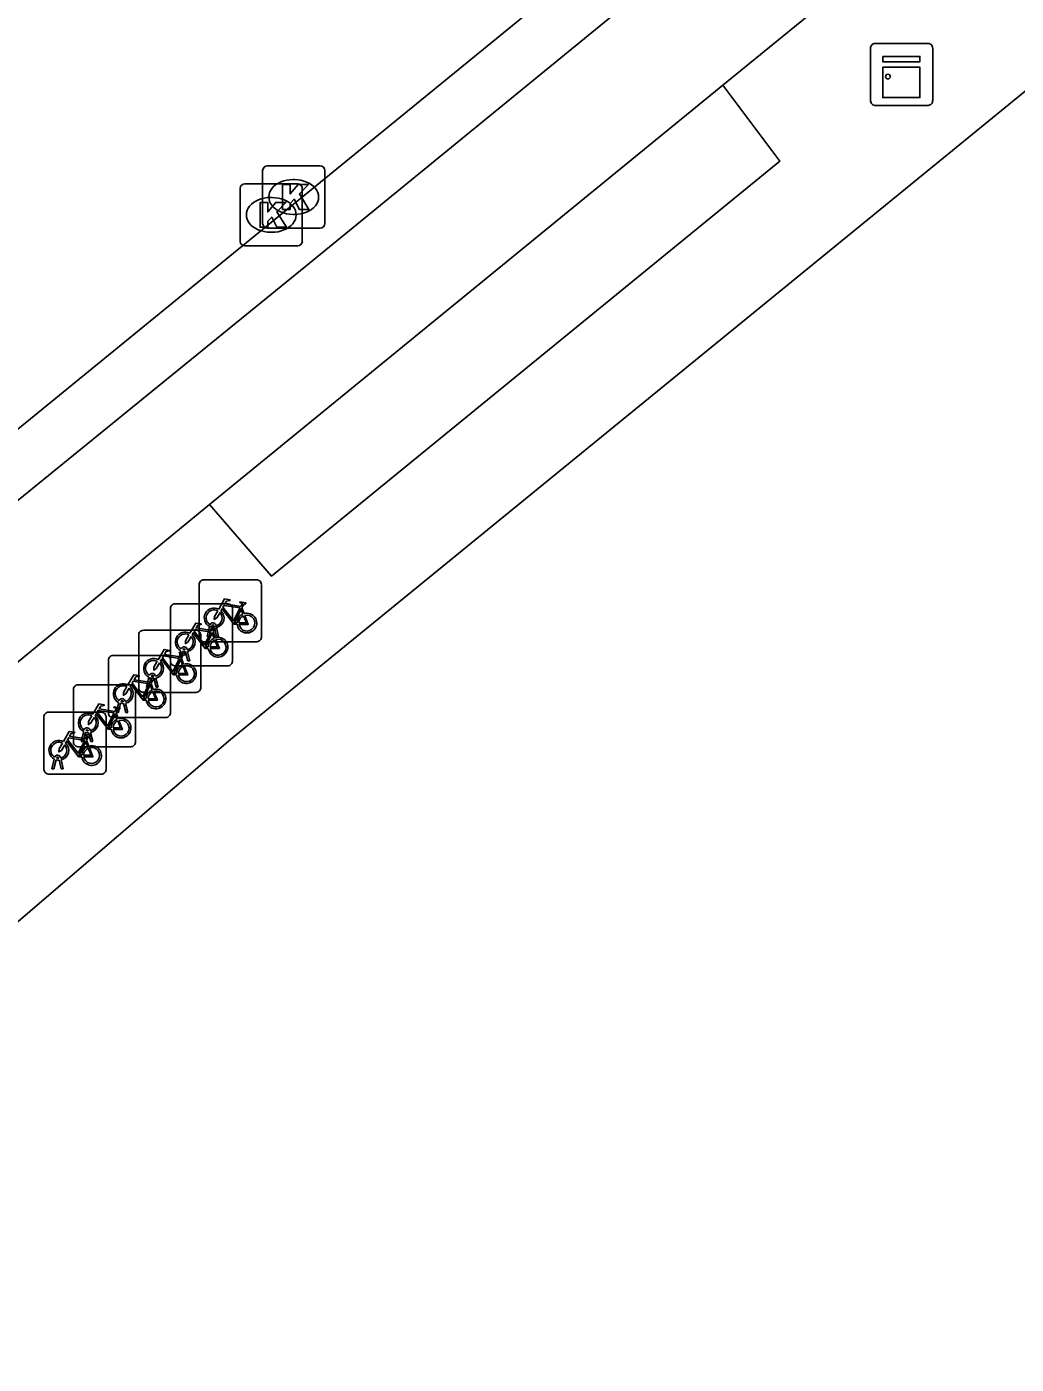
# Model space of a CAD drawing. Extents: x 160664 to 161506, y 382245 to 383288.
# Drawn here: x 161289.68 to 161305.61, y 383014.78 to 383036.31 of the extents above; entities that cross this region are included whole.
import ezdxf

# ---------------------------------------------------------------- set-up
doc = ezdxf.new("R2010")
doc.units = 0
for name, color, linetype in [('IMGEO_Fietsenrek', 7, 'Continuous'), ('IMGEO_Fietspad_open', 7, 'Continuous'), ('IMGEO_Kast', 7, 'Continuous'), ('IMGEO_Kolk', 7, 'Continuous'), ('IMGEO_Pand', 7, 'Continuous'), ('IMGEO_Rijbaan_lokaal_gesloten', 7, 'Continuous'), ('IMGEO_Voetpad_open', 7, 'Continuous')]:
    doc.layers.add(name, color=color, linetype=linetype)

msp = doc.modelspace()

# ---------------------------------------------------------------- linework, layer by layer
at = {"layer": 'IMGEO_Fietsenrek'}
for p, q in [((161292.458, 383026.486), (161292.458, 383027.327)), ((161292.458, 383027.327), (161292.458, 383026.486)), ((161292.533, 383027.411), (161293.374, 383027.411)), ((161293.374, 383027.411), (161292.533, 383027.411)), ((161293.458, 383027.336), (161293.458, 383026.495)), ((161293.458, 383026.495), (161293.458, 383027.336)), ((161291.993, 383026.098), (161291.993, 383026.939)), ((161291.993, 383026.939), (161291.993, 383026.098)), ((161292.068, 383027.023), (161292.909, 383027.023)), ((161292.909, 383027.023), (161292.068, 383027.023)), ((161292.993, 383026.948), (161292.993, 383026.107)), ((161292.993, 383026.107), (161292.993, 383026.948)), ((161293.145, 383026.96), (161293.181, 383026.865)), ((161291.558, 383026.597), (161292.399, 383026.597)), ((161292.399, 383026.597), (161291.558, 383026.597)), ((161292.585, 383026.495), (161292.624, 383026.655)), ((161292.654, 383026.643), (161292.619, 383026.495)), ((161292.696, 383026.667), (161292.695, 383026.671)), ((161292.737, 383026.495), (161292.703, 383026.637)), ((161292.727, 383026.678), (161292.728, 383026.671)), ((161292.735, 383026.641), (161292.77, 383026.495)), ((161291.483, 383025.672), (161291.483, 383026.513)), ((161291.483, 383026.513), (161291.483, 383025.672)), ((161292.483, 383026.522), (161292.483, 383025.681)), ((161292.483, 383025.681), (161292.483, 383026.522)), ((161293.383, 383026.411), (161292.542, 383026.411)), ((161292.542, 383026.411), (161293.383, 383026.411)), ((161292.619, 383026.495), (161292.585, 383026.495)), ((161292.68, 383026.572), (161292.716, 383026.477)), ((161292.77, 383026.495), (161292.737, 383026.495)), ((161291.07, 383026.19), (161291.911, 383026.19)), ((161291.911, 383026.19), (161291.07, 383026.19)), ((161292.12, 383026.107), (161292.159, 383026.267)), ((161292.189, 383026.255), (161292.154, 383026.107)), ((161292.231, 383026.279), (161292.23, 383026.283)), ((161292.272, 383026.107), (161292.238, 383026.249)), ((161292.262, 383026.29), (161292.263, 383026.283)), ((161292.27, 383026.253), (161292.305, 383026.107)), ((161290.995, 383025.265), (161290.995, 383026.106)), ((161290.995, 383026.106), (161290.995, 383025.265)), ((161291.995, 383026.115), (161291.995, 383025.274)), ((161291.995, 383025.274), (161291.995, 383026.115)), ((161292.918, 383026.023), (161292.077, 383026.023)), ((161292.077, 383026.023), (161292.918, 383026.023)), ((161292.154, 383026.107), (161292.12, 383026.107)), ((161292.17, 383026.146), (161292.206, 383026.051)), ((161292.305, 383026.107), (161292.272, 383026.107)), ((161291.61, 383025.681), (161291.649, 383025.841)), ((161291.679, 383025.829), (161291.644, 383025.681)), ((161291.682, 383025.739), (161291.718, 383025.644)), ((161291.721, 383025.853), (161291.72, 383025.857)), ((161291.762, 383025.681), (161291.728, 383025.823)), ((161291.752, 383025.864), (161291.753, 383025.857)), ((161291.76, 383025.827), (161291.795, 383025.681)), ((161290.432, 383024.795), (161290.432, 383025.636)), ((161290.432, 383025.636), (161290.432, 383024.795)), ((161290.507, 383025.72), (161291.348, 383025.72)), ((161291.348, 383025.72), (161290.507, 383025.72)), ((161291.432, 383025.645), (161291.432, 383024.804)), ((161291.432, 383024.804), (161291.432, 383025.645)), ((161292.408, 383025.597), (161291.567, 383025.597)), ((161291.567, 383025.597), (161292.408, 383025.597)), ((161291.644, 383025.681), (161291.61, 383025.681)), ((161291.795, 383025.681), (161291.762, 383025.681)), ((161291.122, 383025.274), (161291.161, 383025.434)), ((161291.191, 383025.422), (161291.156, 383025.274)), ((161291.233, 383025.446), (161291.232, 383025.45)), ((161291.274, 383025.274), (161291.24, 383025.416)), ((161291.264, 383025.457), (161291.265, 383025.45)), ((161291.272, 383025.42), (161291.307, 383025.274)), ((161289.958, 383024.354), (161289.958, 383025.195)), ((161289.958, 383025.195), (161289.958, 383024.354)), ((161290.033, 383025.279), (161290.874, 383025.279)), ((161290.874, 383025.279), (161290.033, 383025.279)), ((161290.958, 383025.204), (161290.958, 383024.363)), ((161290.958, 383024.363), (161290.958, 383025.204)), ((161291.92, 383025.19), (161291.079, 383025.19)), ((161291.079, 383025.19), (161291.92, 383025.19)), ((161291.119, 383025.269), (161291.155, 383025.174)), ((161291.156, 383025.274), (161291.122, 383025.274)), ((161291.307, 383025.274), (161291.274, 383025.274)), ((161290.559, 383024.804), (161290.598, 383024.964)), ((161290.628, 383024.952), (161290.593, 383024.804)), ((161290.67, 383024.976), (161290.669, 383024.98)), ((161290.711, 383024.804), (161290.677, 383024.946)), ((161290.701, 383024.987), (161290.702, 383024.98)), ((161290.709, 383024.95), (161290.744, 383024.804)), ((161291.357, 383024.72), (161290.516, 383024.72)), ((161290.516, 383024.72), (161291.357, 383024.72)), ((161290.593, 383024.804), (161290.559, 383024.804)), ((161290.645, 383024.828), (161290.681, 383024.733)), ((161290.744, 383024.804), (161290.711, 383024.804)), ((161290.085, 383024.363), (161290.124, 383024.523)), ((161290.154, 383024.511), (161290.119, 383024.363)), ((161290.196, 383024.535), (161290.195, 383024.539)), ((161290.237, 383024.363), (161290.203, 383024.505)), ((161290.227, 383024.546), (161290.228, 383024.539)), ((161290.235, 383024.509), (161290.27, 383024.363)), ((161290.883, 383024.279), (161290.042, 383024.279)), ((161290.042, 383024.279), (161290.883, 383024.279)), ((161290.119, 383024.363), (161290.085, 383024.363)), ((161290.27, 383024.363), (161290.237, 383024.363))]:
    msp.add_line(p, q, dxfattribs=at)
for points in [[(161292.771, 383026.937), (161292.866, 383027.101), (161292.952, 383027.087), (161292.954, 383027.078), (161292.898, 383027.067), (161292.871, 383027.022), (161293.127, 383026.981)], [(161293.127, 383026.981), (161293.152, 383027.03), (161293.146, 383027.034), (161293.123, 383027.038), (161293.111, 383027.045), (161293.11, 383027.048), (161293.112, 383027.053), (161293.207, 383027.038), (161293.209, 383027.028), (161293.199, 383027.015), (161293.187, 383027.009), (161293.173, 383027.015), (161293.145, 383026.96)], [(161292.792, 383026.885), (161292.74, 383026.795), (161292.7, 383026.77), (161292.701, 383026.817), (161292.756, 383026.911)], [(161293.067, 383026.693), (161293.017, 383026.693), (161292.826, 383026.944), (161292.807, 383026.912)], [(161293.114, 383026.956), (161292.857, 383026.997), (161292.84, 383026.968), (161293.007, 383026.748), (161293.114, 383026.956)], [(161293.162, 383026.858), (161293.132, 383026.935), (161293.023, 383026.717), (161293.066, 383026.717)], [(161293.096, 383026.717), (161293.216, 383026.716), (161293.172, 383026.83)], [(161293.192, 383026.837), (161293.247, 383026.692), (161293.097, 383026.692)], [(161292.306, 383026.549), (161292.401, 383026.713), (161292.487, 383026.699), (161292.489, 383026.69), (161292.433, 383026.679), (161292.406, 383026.634), (161292.662, 383026.593)], [(161292.649, 383026.568), (161292.392, 383026.609), (161292.375, 383026.58), (161292.542, 383026.36), (161292.649, 383026.568)], [(161292.662, 383026.593), (161292.687, 383026.642), (161292.681, 383026.646), (161292.658, 383026.65), (161292.646, 383026.657), (161292.645, 383026.66), (161292.647, 383026.665), (161292.742, 383026.65), (161292.744, 383026.64), (161292.734, 383026.627), (161292.722, 383026.621), (161292.708, 383026.627), (161292.68, 383026.572)], [(161292.327, 383026.497), (161292.275, 383026.407), (161292.235, 383026.382), (161292.236, 383026.429), (161292.291, 383026.523)], [(161292.602, 383026.305), (161292.552, 383026.305), (161292.361, 383026.556), (161292.342, 383026.524)], [(161292.697, 383026.47), (161292.667, 383026.547), (161292.558, 383026.329), (161292.601, 383026.329)], [(161292.631, 383026.329), (161292.751, 383026.328), (161292.707, 383026.442)], [(161292.727, 383026.449), (161292.782, 383026.304), (161292.632, 383026.304)], [(161291.796, 383026.123), (161291.891, 383026.287), (161291.977, 383026.273), (161291.979, 383026.264), (161291.923, 383026.253), (161291.896, 383026.208), (161292.152, 383026.167)], [(161292.139, 383026.142), (161291.882, 383026.183), (161291.865, 383026.154), (161292.032, 383025.934), (161292.139, 383026.142)], [(161292.152, 383026.167), (161292.177, 383026.216), (161292.171, 383026.22), (161292.148, 383026.224), (161292.136, 383026.231), (161292.135, 383026.234), (161292.137, 383026.239), (161292.232, 383026.224), (161292.234, 383026.214), (161292.224, 383026.201), (161292.212, 383026.195), (161292.198, 383026.201), (161292.17, 383026.146)], [(161291.817, 383026.071), (161291.765, 383025.981), (161291.725, 383025.956), (161291.726, 383026.003), (161291.781, 383026.097)], [(161292.092, 383025.879), (161292.042, 383025.879), (161291.851, 383026.13), (161291.832, 383026.098)], [(161292.187, 383026.044), (161292.157, 383026.121), (161292.048, 383025.903), (161292.091, 383025.903)], [(161292.121, 383025.903), (161292.241, 383025.902), (161292.197, 383026.016)], [(161292.217, 383026.023), (161292.272, 383025.878), (161292.122, 383025.878)], [(161291.308, 383025.716), (161291.403, 383025.88), (161291.489, 383025.866), (161291.491, 383025.857), (161291.435, 383025.846), (161291.408, 383025.801), (161291.664, 383025.76)], [(161291.651, 383025.735), (161291.394, 383025.776), (161291.377, 383025.747), (161291.544, 383025.527), (161291.651, 383025.735)], [(161291.664, 383025.76), (161291.689, 383025.809), (161291.683, 383025.813), (161291.66, 383025.817), (161291.648, 383025.824), (161291.647, 383025.827), (161291.649, 383025.832), (161291.744, 383025.817), (161291.746, 383025.807), (161291.736, 383025.794), (161291.724, 383025.788), (161291.71, 383025.794), (161291.682, 383025.739)], [(161291.329, 383025.664), (161291.277, 383025.574), (161291.237, 383025.549), (161291.238, 383025.596), (161291.293, 383025.69)], [(161291.604, 383025.472), (161291.554, 383025.472), (161291.363, 383025.723), (161291.344, 383025.691)], [(161291.699, 383025.637), (161291.669, 383025.714), (161291.56, 383025.496), (161291.603, 383025.496)], [(161291.633, 383025.496), (161291.753, 383025.495), (161291.709, 383025.609)], [(161291.729, 383025.616), (161291.784, 383025.471), (161291.634, 383025.471)], [(161290.745, 383025.246), (161290.84, 383025.41), (161290.926, 383025.396), (161290.928, 383025.387), (161290.872, 383025.376), (161290.845, 383025.331), (161291.101, 383025.29)], [(161291.088, 383025.265), (161290.831, 383025.306), (161290.814, 383025.277), (161290.981, 383025.057), (161291.088, 383025.265)], [(161291.101, 383025.29), (161291.126, 383025.339), (161291.12, 383025.343), (161291.097, 383025.347), (161291.085, 383025.354), (161291.084, 383025.357), (161291.086, 383025.362), (161291.181, 383025.347), (161291.183, 383025.337), (161291.173, 383025.324), (161291.161, 383025.318), (161291.147, 383025.324), (161291.119, 383025.269)], [(161290.766, 383025.194), (161290.714, 383025.104), (161290.674, 383025.079), (161290.675, 383025.126), (161290.73, 383025.22)], [(161291.041, 383025.002), (161290.991, 383025.002), (161290.8, 383025.253), (161290.781, 383025.221)], [(161291.136, 383025.167), (161291.106, 383025.244), (161290.997, 383025.026), (161291.04, 383025.026)], [(161291.07, 383025.026), (161291.19, 383025.025), (161291.146, 383025.139)], [(161291.166, 383025.146), (161291.221, 383025.001), (161291.071, 383025.001)], [(161290.271, 383024.805), (161290.366, 383024.969), (161290.452, 383024.955), (161290.454, 383024.946), (161290.398, 383024.935), (161290.371, 383024.89), (161290.627, 383024.849)], [(161290.627, 383024.849), (161290.652, 383024.898), (161290.646, 383024.902), (161290.623, 383024.906), (161290.611, 383024.913), (161290.61, 383024.916), (161290.612, 383024.921), (161290.707, 383024.906), (161290.709, 383024.896), (161290.699, 383024.883), (161290.687, 383024.877), (161290.673, 383024.883), (161290.645, 383024.828)], [(161290.292, 383024.753), (161290.24, 383024.663), (161290.2, 383024.638), (161290.201, 383024.685), (161290.256, 383024.779)], [(161290.567, 383024.561), (161290.517, 383024.561), (161290.326, 383024.812), (161290.307, 383024.78)], [(161290.614, 383024.824), (161290.357, 383024.865), (161290.34, 383024.836), (161290.507, 383024.616), (161290.614, 383024.824)], [(161290.662, 383024.726), (161290.632, 383024.803), (161290.523, 383024.585), (161290.566, 383024.585)], [(161290.596, 383024.585), (161290.716, 383024.584), (161290.672, 383024.698)], [(161290.692, 383024.705), (161290.747, 383024.56), (161290.597, 383024.56)]]:
    msp.add_lwpolyline(points, dxfattribs=at)
for centre, radius, start, end in [((161292.536, 383027.333), 0.0779, 92.4484, 184.2845), ((161292.536, 383027.333), 0.0779, 92.4484, 184.2845), ((161293.38, 383027.333), 0.0779, 2.4484, 94.2845), ((161293.38, 383027.333), 0.0779, 2.4484, 94.2845), ((161292.071, 383026.945), 0.0779, 92.4484, 184.2845), ((161292.071, 383026.945), 0.0779, 92.4484, 184.2845), ((161292.698, 383026.796), 0.159, 62.6766, 242.1369), ((161292.698, 383026.796), 0.129, 63.3192, 238.903), ((161292.698, 383026.796), 0.129, 283.6043, 43.4302), ((161292.698, 383026.796), 0.159, 283.5766, 46.6042), ((161292.915, 383026.945), 0.0779, 2.4484, 94.2845), ((161292.915, 383026.945), 0.0779, 2.4484, 94.2845), ((161293.225, 383026.712), 0.159, 113.3408, 178.3217), ((161293.225, 383026.712), 0.159, 187.0065, 105.7708), ((161293.225, 383026.712), 0.129, 113.923, 177.9556), ((161293.225, 383026.712), 0.129, 188.6715, 104.5883), ((161291.561, 383026.519), 0.0779, 92.4484, 184.2845), ((161291.561, 383026.519), 0.0779, 92.4484, 184.2845), ((161292.405, 383026.519), 0.0779, 2.4484, 94.2845), ((161292.405, 383026.519), 0.0779, 2.4484, 94.2845), ((161292.678, 383026.667), 0.0499, 12.8025, 158.6934), ((161292.698, 383026.796), 0.159, 253.9967, 271.7867), ((161292.678, 383026.667), 0.0174, 12.8025, 163.4502), ((161292.698, 383026.796), 0.129, 253.415, 269.0204), ((161292.233, 383026.408), 0.159, 62.6766, 242.1369), ((161292.233, 383026.408), 0.129, 63.3192, 238.903), ((161292.233, 383026.408), 0.129, 283.6043, 43.4302), ((161292.233, 383026.408), 0.159, 283.5766, 46.6042), ((161292.536, 383026.489), 0.0779, 182.4484, 274.2845), ((161292.536, 383026.489), 0.0779, 182.4484, 274.2845), ((161292.76, 383026.324), 0.159, 113.3408, 178.3217), ((161292.76, 383026.324), 0.159, 187.0065, 105.7708), ((161292.76, 383026.324), 0.129, 113.923, 177.9556), ((161292.76, 383026.324), 0.129, 188.6715, 104.5883), ((161293.38, 383026.489), 0.0779, 272.4484, 4.2845), ((161293.38, 383026.489), 0.0779, 272.4484, 4.2845), ((161291.073, 383026.112), 0.0779, 92.4484, 184.2845), ((161291.073, 383026.112), 0.0779, 92.4484, 184.2845), ((161291.917, 383026.112), 0.0779, 2.4484, 94.2845), ((161291.917, 383026.112), 0.0779, 2.4484, 94.2845), ((161292.213, 383026.279), 0.0499, 12.8025, 158.6934), ((161292.233, 383026.408), 0.159, 253.9967, 271.7867), ((161292.213, 383026.279), 0.0174, 12.8025, 163.4502), ((161292.233, 383026.408), 0.129, 253.415, 269.0204), ((161291.723, 383025.982), 0.159, 62.6766, 242.1369), ((161291.723, 383025.982), 0.129, 63.3192, 238.903), ((161291.723, 383025.982), 0.129, 283.6043, 43.4302), ((161291.723, 383025.982), 0.159, 283.5766, 46.6042), ((161292.071, 383026.101), 0.0779, 182.4484, 274.2845), ((161292.071, 383026.101), 0.0779, 182.4484, 274.2845), ((161292.25, 383025.898), 0.159, 113.3408, 178.3217), ((161292.25, 383025.898), 0.159, 187.0065, 105.7708), ((161292.25, 383025.898), 0.129, 113.923, 177.9556), ((161292.25, 383025.898), 0.129, 188.6715, 104.5883), ((161292.915, 383026.101), 0.0779, 272.4484, 4.2845), ((161292.915, 383026.101), 0.0779, 272.4484, 4.2845), ((161291.235, 383025.575), 0.159, 62.6766, 242.1369), ((161291.703, 383025.853), 0.0499, 12.8025, 158.6934), ((161291.723, 383025.982), 0.159, 253.9967, 271.7867), ((161291.703, 383025.853), 0.0174, 12.8025, 163.4502), ((161291.723, 383025.982), 0.129, 253.415, 269.0204), ((161290.51, 383025.642), 0.0779, 92.4484, 184.2845), ((161290.51, 383025.642), 0.0779, 92.4484, 184.2845), ((161291.235, 383025.575), 0.129, 63.3192, 238.903), ((161291.235, 383025.575), 0.129, 283.6043, 43.4302), ((161291.235, 383025.575), 0.159, 283.5766, 46.6042), ((161291.354, 383025.642), 0.0779, 2.4484, 94.2845), ((161291.354, 383025.642), 0.0779, 2.4484, 94.2845), ((161291.561, 383025.675), 0.0779, 182.4484, 274.2845), ((161291.561, 383025.675), 0.0779, 182.4484, 274.2845), ((161291.762, 383025.491), 0.159, 113.3408, 178.3217), ((161291.762, 383025.491), 0.159, 187.0065, 105.7708), ((161291.762, 383025.491), 0.129, 113.923, 177.9556), ((161291.762, 383025.491), 0.129, 188.6715, 104.5883), ((161292.405, 383025.675), 0.0779, 272.4484, 4.2845), ((161292.405, 383025.675), 0.0779, 272.4484, 4.2845), ((161291.215, 383025.446), 0.0499, 12.8025, 158.6934), ((161291.235, 383025.575), 0.159, 253.9967, 271.7867), ((161291.215, 383025.446), 0.0174, 12.8025, 163.4502), ((161291.235, 383025.575), 0.129, 253.415, 269.0204), ((161290.036, 383025.201), 0.0779, 92.4484, 184.2845), ((161290.036, 383025.201), 0.0779, 92.4484, 184.2845), ((161290.672, 383025.105), 0.159, 62.6766, 242.1369), ((161290.672, 383025.105), 0.129, 63.3192, 238.903), ((161290.672, 383025.105), 0.129, 283.6043, 43.4302), ((161290.672, 383025.105), 0.159, 283.5766, 46.6042), ((161290.88, 383025.201), 0.0779, 2.4484, 94.2845), ((161290.88, 383025.201), 0.0779, 2.4484, 94.2845), ((161291.073, 383025.268), 0.0779, 182.4484, 274.2845), ((161291.073, 383025.268), 0.0779, 182.4484, 274.2845), ((161291.199, 383025.021), 0.159, 113.3408, 178.3217), ((161291.199, 383025.021), 0.159, 187.0065, 105.7708), ((161291.199, 383025.021), 0.129, 113.923, 177.9556), ((161291.199, 383025.021), 0.129, 188.6715, 104.5883), ((161291.917, 383025.268), 0.0779, 272.4484, 4.2845), ((161291.917, 383025.268), 0.0779, 272.4484, 4.2845), ((161290.652, 383024.976), 0.0499, 12.8025, 158.6934), ((161290.672, 383025.105), 0.159, 253.9967, 271.7867), ((161290.652, 383024.976), 0.0174, 12.8025, 163.4502), ((161290.672, 383025.105), 0.129, 253.415, 269.0204), ((161290.198, 383024.664), 0.159, 62.6766, 242.1369), ((161290.198, 383024.664), 0.129, 63.3192, 238.903), ((161290.198, 383024.664), 0.129, 283.6043, 43.4302), ((161290.198, 383024.664), 0.159, 283.5766, 46.6042), ((161290.51, 383024.798), 0.0779, 182.4484, 274.2845), ((161290.51, 383024.798), 0.0779, 182.4484, 274.2845), ((161290.725, 383024.58), 0.159, 113.3408, 178.3217), ((161290.725, 383024.58), 0.159, 187.0065, 105.7708), ((161290.725, 383024.58), 0.129, 113.923, 177.9556), ((161290.725, 383024.58), 0.129, 188.6715, 104.5883), ((161291.354, 383024.798), 0.0779, 272.4484, 4.2845), ((161291.354, 383024.798), 0.0779, 272.4484, 4.2845), ((161290.178, 383024.535), 0.0499, 12.8025, 158.6934), ((161290.198, 383024.664), 0.159, 253.9967, 271.7867), ((161290.178, 383024.535), 0.0174, 12.8025, 163.4502), ((161290.198, 383024.664), 0.129, 253.415, 269.0204), ((161290.036, 383024.357), 0.0779, 182.4484, 274.2845), ((161290.036, 383024.357), 0.0779, 182.4484, 274.2845), ((161290.88, 383024.357), 0.0779, 272.4484, 4.2845), ((161290.88, 383024.357), 0.0779, 272.4484, 4.2845)]:
    msp.add_arc(centre, radius, start, end, dxfattribs=at)
at = {"layer": 'IMGEO_Fietspad_open'}
for points in [[(161281.213, 383022.004), (161283.874, 383024.079), (161294.176, 383032.458), (161303.586, 383040.156), (161307.688, 383043.645), (161309.184, 383045.016)], [(161304.816, 383038.586), (161300.887, 383035.375)], [(161300.887, 383035.375), (161292.622, 383028.624)], [(161292.622, 383028.624), (161287.793, 383024.653)]]:
    msp.add_lwpolyline(points, dxfattribs=at)
at = {"layer": 'IMGEO_Kast'}
for p, q in [((161303.263, 383035.122), (161303.263, 383035.963)), ((161303.263, 383035.963), (161303.263, 383035.122)), ((161303.338, 383036.047), (161304.179, 383036.047)), ((161304.179, 383036.047), (161303.338, 383036.047)), ((161304.263, 383035.972), (161304.263, 383035.131)), ((161304.263, 383035.131), (161304.263, 383035.972)), ((161304.188, 383035.047), (161303.347, 383035.047)), ((161303.347, 383035.047), (161304.188, 383035.047))]:
    msp.add_line(p, q, dxfattribs=at)
for points in [[(161303.458, 383035.837), (161304.058, 383035.837), (161304.058, 383035.752), (161303.458, 383035.752), (161303.458, 383035.837)], [(161303.458, 383035.662), (161304.058, 383035.662), (161304.058, 383035.173), (161303.458, 383035.173), (161303.458, 383035.662)]]:
    msp.add_lwpolyline(points, dxfattribs=at)
msp.add_circle((161303.542, 383035.511), 0.0377, dxfattribs=at)
for centre, start, end in [((161303.341, 383035.969), 92.4484, 184.2845), ((161303.341, 383035.969), 92.4484, 184.2845), ((161304.185, 383035.969), 2.4484, 94.2845), ((161304.185, 383035.969), 2.4484, 94.2845), ((161303.341, 383035.125), 182.4484, 274.2845), ((161303.341, 383035.125), 182.4484, 274.2845), ((161304.185, 383035.125), 272.4484, 4.2845), ((161304.185, 383035.125), 272.4484, 4.2845)]:
    msp.add_arc(centre, 0.0779, start, end, dxfattribs=at)
at = {"layer": 'IMGEO_Kolk'}
for p, q in [((161293.478, 383033.147), (161293.478, 383033.999)), ((161293.553, 383034.073), (161294.405, 383034.073)), ((161294.479, 383033.999), (161294.479, 383033.147)), ((161293.116, 383032.859), (161293.116, 383033.711)), ((161293.191, 383033.785), (161294.043, 383033.785)), ((161293.966, 383033.853), (161293.991, 383033.853)), ((161294.117, 383033.711), (161294.117, 383032.859)), ((161293.604, 383033.565), (161293.629, 383033.565)), ((161293.989, 383033.293), (161293.964, 383033.293)), ((161294.405, 383033.073), (161293.553, 383033.073)), ((161293.627, 383033.005), (161293.602, 383033.005)), ((161294.043, 383032.785), (161293.191, 383032.785))]:
    msp.add_line(p, q, dxfattribs=at)
for points in [[(161293.478, 383033.147), (161293.478, 383033.999)], [(161293.553, 383034.073), (161294.405, 383034.073)], [(161294.479, 383033.999), (161294.479, 383033.147)], [(161293.116, 383032.859), (161293.116, 383033.711)], [(161293.191, 383033.785), (161294.043, 383033.785)], [(161293.799, 383033.773), (161293.922, 383033.773), (161293.922, 383033.622), (161294.052, 383033.773), (161294.216, 383033.773), (161294.07, 383033.622), (161294.223, 383033.373), (161294.071, 383033.373), (161293.986, 383033.537), (161293.922, 383033.47), (161293.922, 383033.373), (161293.799, 383033.373), (161293.799, 383033.773)], [(161294.117, 383033.711), (161294.117, 383032.859)], [(161293.437, 383033.485), (161293.56, 383033.485), (161293.56, 383033.334), (161293.69, 383033.485), (161293.854, 383033.485), (161293.708, 383033.334), (161293.861, 383033.085), (161293.709, 383033.085), (161293.624, 383033.249), (161293.56, 383033.182), (161293.56, 383033.085), (161293.437, 383033.085), (161293.437, 383033.485)], [(161294.405, 383033.073), (161293.553, 383033.073)], [(161294.043, 383032.785), (161293.191, 383032.785)]]:
    msp.add_lwpolyline(points, dxfattribs=at)
for centre, start, end in [((161293.555, 383033.997), 91.552, 178.448), ((161293.555, 383033.997), 91.552, 178.448), ((161294.403, 383033.997), 1.552, 88.448), ((161294.403, 383033.997), 1.552, 88.448), ((161293.193, 383033.709), 91.552, 178.448), ((161293.193, 383033.709), 91.552, 178.448), ((161294.041, 383033.709), 1.552, 88.448), ((161294.041, 383033.709), 1.552, 88.448), ((161293.555, 383033.149), 181.552, 268.448), ((161293.555, 383033.149), 181.552, 268.448), ((161294.403, 383033.149), 271.552, 358.448), ((161294.403, 383033.149), 271.552, 358.448), ((161293.193, 383032.861), 181.552, 268.448), ((161293.193, 383032.861), 181.552, 268.448), ((161294.041, 383032.861), 271.552, 358.448), ((161294.041, 383032.861), 271.552, 358.448)]:
    msp.add_arc(centre, 0.0765, start, end, dxfattribs=at)
for centre, major_axis, ratio, start_param, end_param in [((161293.965, 383033.573), (-0.387, 0.002), 0.722429, 4.712389, 7.853982), ((161293.99, 383033.573), (-0.39, 0.002), 0.717154, 1.570796, 4.712389), ((161293.603, 383033.285), (-0.387, 0.002), 0.722429, 4.712389, 7.853982), ((161293.628, 383033.285), (-0.39, 0.002), 0.717154, 1.570796, 4.712389)]:
    msp.add_ellipse(centre, major_axis=major_axis, ratio=ratio, start_param=start_param, end_param=end_param, dxfattribs=at)
at = {"layer": 'IMGEO_Pand'}
msp.add_lwpolyline([(161281.709, 383014.778), (161282.654, 383015.564), (161282.856, 383015.732), (161282.641, 383015.991), (161292.963, 383024.838), (161304.378, 383034.158), (161308.323, 383037.379), (161309.473, 383038.318), (161312.592, 383040.865), (161314.847, 383042.706)], dxfattribs=at)
at = {"layer": 'IMGEO_Rijbaan_lokaal_gesloten'}
msp.add_lwpolyline([(161308.831, 383045.582), (161308.79, 383045.556), (161283.116, 383024.598)], dxfattribs=at)
at = {"layer": 'IMGEO_Voetpad_open'}
msp.add_lwpolyline([(161300.887, 383035.375), (161301.802, 383034.148), (161293.621, 383027.465), (161292.622, 383028.624)], dxfattribs=at)

doc.saveas('drawing.dxf')
